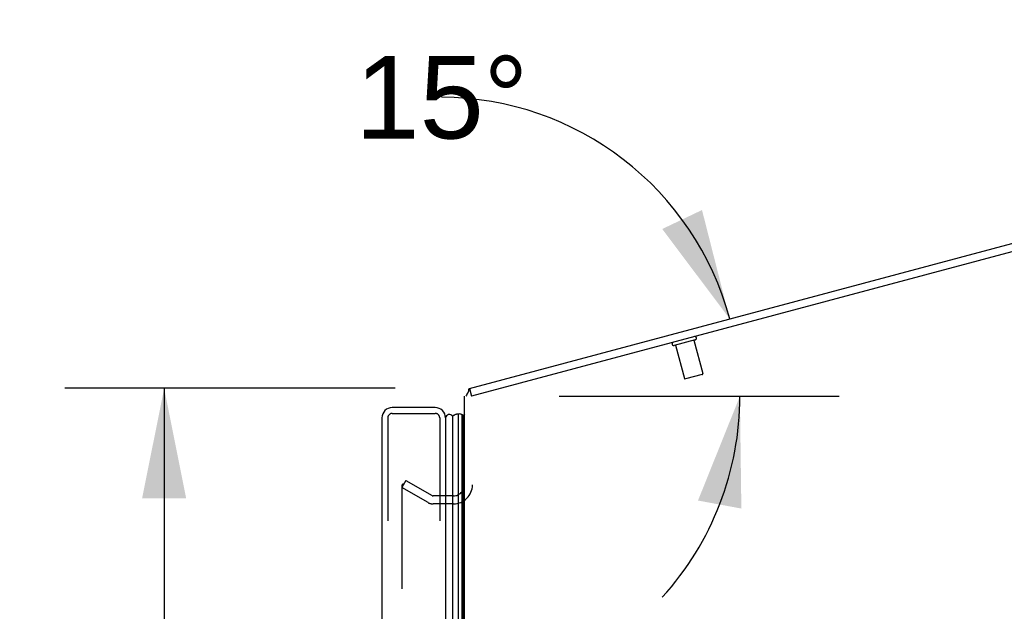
# Model space of a CAD drawing. Header units: inches. Extents: x 0 to 243, y 0 to 157.
# Tile 282 of 284: x 119 to 132, y 110 to 118. Entities that reach past the tile are written whole.
import ezdxf

# ---------------------------------------------------------------- set-up
doc = ezdxf.new("R2010")
doc.units = ezdxf.units.IN
doc.header["$LTSCALE"] = 13.357143
doc.header["$MEASUREMENT"] = 0
doc.linetypes.add('HIDDEN', pattern=[0.2, 0.1, -0.1])
doc.layers.get('0').update_dxf_attribs({"linetype": 'CONTINUOUS'})
for name, color, linetype in [('DEFAULT_2', 8, 'HIDDEN'), ('DIMENSIONS', 7, 'CONTINUOUS'), ('LEFTHAND_DOOR_ASSEMBLY', 7, 'CONTINUOUS'), ('RIGHTHAND_DOOR_ASSEMBLY', 7, 'CONTINUOUS')]:
    doc.layers.add(name, color=color, linetype=linetype)
doc.styles.get("Standard").update_dxf_attribs({"font": 'arial.ttf'})
doc.dimstyles.new('DIMSTYLE_1', dxfattribs={"dimtxt": 1.071429, "dimasz": 1.428571, "dimexe": 0.09, "dimexo": 0.07, "dimgap": 0.0375, "dimtad": 0, "dimtih": 1, "dimtoh": 1, "dimzin": 4, "dimdsep": 46, "dimtxsty": 'Standard', "dimblk": '_FILLED', "dimblk1": '_FILLED', "dimblk2": '_FILLED', "dimcen": 0.09, "dimadec": 3, "dimazin": 1, "dimtfac": 1, "dimtdec": 3, "dimtofl": 0, "dimtmove": 0, "dimatfit": 3, "dimldrblk": '_FILLED', "dimfxl": 0, "dimtolj": 1, "dimtzin": 4, "dimarcsym": 0})
doc.dimstyles.new('DIMSTYLE_2', dxfattribs={"dimtxt": 1.071429, "dimasz": 1.428571, "dimexe": 0.09, "dimexo": 0.07, "dimgap": 0.0375, "dimtad": 0, "dimtih": 1, "dimtoh": 1, "dimdec": 0, "dimzin": 4, "dimdsep": 46, "dimtxsty": 'Standard', "dimblk": '_FILLED', "dimblk1": '_FILLED', "dimblk2": '_FILLED', "dimcen": 0.09, "dimadec": 3, "dimazin": 1, "dimtfac": 1, "dimtdec": 3, "dimtofl": 0, "dimtmove": 0, "dimatfit": 3, "dimldrblk": '_FILLED', "dimfxl": 0, "dimtolj": 1, "dimtzin": 4, "dimarcsym": 0})

# ---------------------------------------------------------------- blocks, each defined once
blk = doc.blocks.new('*D11')
at = {"layer": 'DIMENSIONS', "color": 2, "linetype": 'Continuous'}
blk.add_line((126.173, 112.967), (129.803, 112.967), dxfattribs=at)
for start, end in [(15, 89.802), (-42.2072, 0)]:
    blk.add_arc((124.638, 112.967), 3.879, start, end, dxfattribs=at)
for points in [[(127.511, 115.137), (128.385, 113.971), (128.026, 115.383)], [(128.536, 111.511), (128.517, 112.967), (127.974, 111.615)]]:
    blk.add_solid(points, dxfattribs=at)
at = {"layer": 'DIMENSIONS', "color": 2, "linetype": 'Continuous', "insert": (124.652, 117.382), "char_height": 1.07143, "width": 2.37918, "attachment_point": 2, "line_spacing_factor": 0.9}
blk.add_mtext('15\\fgdt;{\\fgdt;~}', dxfattribs=at)
blk = doc.blocks.new('_FILLED')
at = {"color": 0, "linetype": 'ByBlock'}
blk.add_solid([(0, 0), (-1, 0.2), (-1, -0.2)], dxfattribs=at)
blk = doc.blocks.new('*D12')
at = {"layer": 'DIMENSIONS', "color": 2, "linetype": 'Continuous'}
for p, q in [((124.051, 113.071), (119.769, 113.071)), ((121.055, 113.071), (121.055, 78.143)), ((121.055, 41.071), (121.055, 76)), ((124.062, 41.071), (119.769, 41.071))]:
    blk.add_line(p, q, dxfattribs=at)
at = {"layer": 'DIMENSIONS', "color": 2, "linetype": 'Continuous', "xscale": 1.4285714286, "yscale": 1.4285714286, "zscale": 1.4285714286}
for p, rotation in [((121.055, 113.071), 90), ((121.055, 41.071), 270)]:
    blk.add_blockref('_FILLED', p, dxfattribs=dict(at, rotation=rotation))
at = {"layer": 'DIMENSIONS', "color": 2, "linetype": 'Continuous', "insert": (121.055, 77.607), "char_height": 1.0714, "width": 3.74403, "attachment_point": 2, "line_spacing_factor": 0.9}
blk.add_mtext('72.00', dxfattribs=at)

msp = doc.modelspace()

# ---------------------------------------------------------------- linework, layer by layer
at = {"color": 7, "linetype": 'Continuous'}
for q in [(142.867, 117.852), (125.04, 112.967)]:
    msp.add_line((125.013, 113.068), q, dxfattribs=at)
at = {"color": 3, "linetype": 'Continuous'}
for p, q in [((142.831, 117.734), (125.04, 112.967)), ((124.947, 41.175), (124.947, 112.967))]:
    msp.add_line(p, q, dxfattribs=at)
at = {"color": 7, "linetype": 'Continuous'}
msp.add_lwpolyline([(124.996, 113.017), (124.997, 113.019), (124.999, 113.021), (125, 113.023), (125, 113.026), (125.001, 113.029), (125.002, 113.032), (125.002, 113.035), (125.003, 113.039), (125.003, 113.042), (125.004, 113.045), (125.004, 113.048), (125.004, 113.051), (125.005, 113.054), (125.005, 113.056), (125.006, 113.059), (125.007, 113.061), (125.008, 113.063), (125.009, 113.065), (125.01, 113.066), (125.011, 113.067), (125.012, 113.068), (125.013, 113.068)], dxfattribs=at)
msp.add_arc((125.173, 112.877), 0.226, 141.6881, 156.352, dxfattribs=at)
at = {"layer": 'DEFAULT_2', "color": 8, "linetype": 'HIDDEN'}
for p, q in [((127.939, 113.7), (127.664, 113.626)), ((127.682, 113.631), (127.797, 113.199)), ((127.921, 113.695), (128.037, 113.263)), ((128.03, 113.251), (127.81, 113.192)), ((124.187, 111.876), (124.135, 111.786)), ((124.135, 111.806), (124.135, 42.337)), ((124.187, 111.876), (124.527, 111.679)), ((124.475, 111.589), (124.135, 111.786)), ((124.805, 111.675), (124.542, 111.675)), ((124.805, 111.571), (124.542, 111.571))]:
    msp.add_line(p, q, dxfattribs=at)
for points in [[(124.152, 111.826), (124.15, 111.826), (124.149, 111.825), (124.147, 111.825), (124.145, 111.824), (124.143, 111.823), (124.141, 111.822), (124.14, 111.82), (124.139, 111.818), (124.138, 111.817), (124.137, 111.815), (124.136, 111.813), (124.135, 111.81), (124.135, 111.808), (124.135, 111.806)], [(124.16, 111.824), (124.158, 111.825), (124.156, 111.825), (124.154, 111.826), (124.152, 111.826), (124.152, 111.826)]]:
    msp.add_lwpolyline(points, dxfattribs=at)
for centre, radius, start, end in [((127.933, 113.72), 0.0215, 285, 105), ((127.659, 113.647), 0.0215, 105, 285), ((127.807, 113.202), 0.01, 195, 285), ((128.027, 113.261), 0.01, 285, 15), ((124.805, 111.818), 0.246, 270, 360), ((124.805, 111.818), 0.142, 270, 360), ((124.542, 111.705), 0.03, 240, 270), ((124.542, 111.705), 0.134, 240, 270)]:
    msp.add_arc(centre, radius, start, end, dxfattribs=at)
at = {"layer": 'LEFTHAND_DOOR_ASSEMBLY', "color": 8, "linetype": 'HIDDEN'}
for p, q in [((123.952, 112.686), (123.952, 41.456)), ((124.012, 112.746), (124.567, 112.746)), ((124.627, 112.686), (124.627, 41.456))]:
    msp.add_line(p, q, dxfattribs=at)
at = {"layer": 'LEFTHAND_DOOR_ASSEMBLY', "color": 7, "linetype": 'Continuous'}
for p, q in [((124.917, 112.726), (124.913, 112.728)), ((124.92, 112.725), (124.917, 112.726)), ((124.922, 112.723), (124.92, 112.725)), ((124.927, 112.721), (124.922, 112.723))]:
    msp.add_line(p, q, dxfattribs=at)
msp.add_lwpolyline([(124.87, 112.737), (124.862, 112.737), (124.854, 112.736), (124.846, 112.734), (124.839, 112.732), (124.831, 112.73), (124.823, 112.726), (124.816, 112.723), (124.809, 112.719), (124.802, 112.714), (124.794, 112.708)], dxfattribs=at)
at = {"layer": 'LEFTHAND_DOOR_ASSEMBLY', "color": 8, "linetype": 'HIDDEN'}
for centre, start, end in [((124.012, 112.686), 90, 180), ((124.567, 112.686), 0, 90)]:
    msp.add_arc(centre, 0.06, start, end, dxfattribs=at)
at = {"layer": 'LEFTHAND_DOOR_ASSEMBLY', "color": 7, "linetype": 'Continuous'}
for start_param, end_param in [(3.143067, 3.608679), (2.795492, 2.881148)]:
    msp.add_ellipse((124.87, 112.472), major_axis=(0, -0.265), ratio=0.632157, start_param=start_param, end_param=end_param, dxfattribs=at)
at = {"layer": 'RIGHTHAND_DOOR_ASSEMBLY', "color": 3, "linetype": 'Continuous'}
for p, q in [((124.567, 112.821), (124.012, 112.821)), ((123.877, 112.686), (123.877, 41.456)), ((124.702, 112.686), (124.702, 41.456))]:
    msp.add_line(p, q, dxfattribs=at)
at = {"layer": 'RIGHTHAND_DOOR_ASSEMBLY', "color": 8, "linetype": 'HIDDEN'}
for p, q in [((123.952, 112.686), (123.952, 41.456)), ((124.012, 112.746), (124.567, 112.746)), ((124.627, 112.686), (124.627, 41.456))]:
    msp.add_line(p, q, dxfattribs=at)
at = {"layer": 'RIGHTHAND_DOOR_ASSEMBLY', "color": 7, "linetype": 'Continuous'}
for p, q in [((124.794, 112.708), (124.794, 41.434)), ((124.87, 41.406), (124.87, 112.737)), ((124.913, 112.728), (124.913, 41.415)), ((124.927, 112.721), (124.927, 41.422)), ((124.947, 112.74), (124.936, 112.719)), ((124.936, 112.719), (124.936, 41.424))]:
    msp.add_line(p, q, dxfattribs=at)
for points in [[(124.87, 112.737), (124.862, 112.737), (124.854, 112.736), (124.846, 112.734), (124.839, 112.732), (124.831, 112.73), (124.823, 112.726), (124.816, 112.723), (124.809, 112.719), (124.802, 112.714), (124.794, 112.708)], [(124.927, 112.721), (124.923, 112.723), (124.92, 112.725), (124.917, 112.726), (124.913, 112.728)]]:
    msp.add_lwpolyline(points, dxfattribs=at)
at = {"layer": 'RIGHTHAND_DOOR_ASSEMBLY', "color": 3, "linetype": 'Continuous'}
for centre, start, end in [((124.012, 112.686), 90, 180), ((124.567, 112.686), 0, 90)]:
    msp.add_arc(centre, 0.135, start, end, dxfattribs=at)
at = {"layer": 'RIGHTHAND_DOOR_ASSEMBLY', "color": 8, "linetype": 'HIDDEN'}
for centre, start, end in [((124.012, 112.686), 90, 180), ((124.567, 112.686), 0, 90)]:
    msp.add_arc(centre, 0.06, start, end, dxfattribs=at)
at = {"layer": 'RIGHTHAND_DOOR_ASSEMBLY', "color": 7, "linetype": 'Continuous'}
for centre, radius, start, end in [((124.752, 112.681), 0.05, 32.6718, 174.3335), ((124.881, 112.681), 0.0569, 55.4331, 101.2885), ((124.923, 112.691), 0.03, 66.2022, 83.588)]:
    msp.add_arc(centre, radius, start, end, dxfattribs=at)
for start_param, end_param in [(-3.140119, -2.674506), (2.795492, 2.881148)]:
    msp.add_ellipse((124.87, 112.472), major_axis=(0, -0.265), ratio=0.632157, start_param=start_param, end_param=end_param, dxfattribs=at)

# ---------------------------------------------------------------- dimensions: what is measured, and where the dimension line sits
at = {"layer": 'DIMENSIONS', "color": 2, "linetype": 'Continuous'}
dim = msp.add_angular_dim_2l(base=(128.4837312, 113.4737004), line1=((126.0646111, 112.9674497), (126.1033965, 112.9674497)), line2=((128.2796761, 113.9431333), (128.3171399, 113.9531717)), dimstyle='DIMSTYLE_2', dxfattribs=at)
dim.commit()
dim.dimension.update_dxf_attribs({"geometry": '*D11', "text_midpoint": (124.6517763, 116.8459639), "dimtype": 162})
dim = msp.add_linear_dim(base=(121.055, 113.071), p1=(124.132, 41.071), p2=(124.121, 113.071), angle=90, dimstyle='DIMSTYLE_1', dxfattribs=at)
dim.commit()
dim.dimension.update_dxf_attribs({"geometry": '*D12', "text_midpoint": (121.054, 77.065), "dimtype": 160})

doc.saveas('drawing.dxf')
